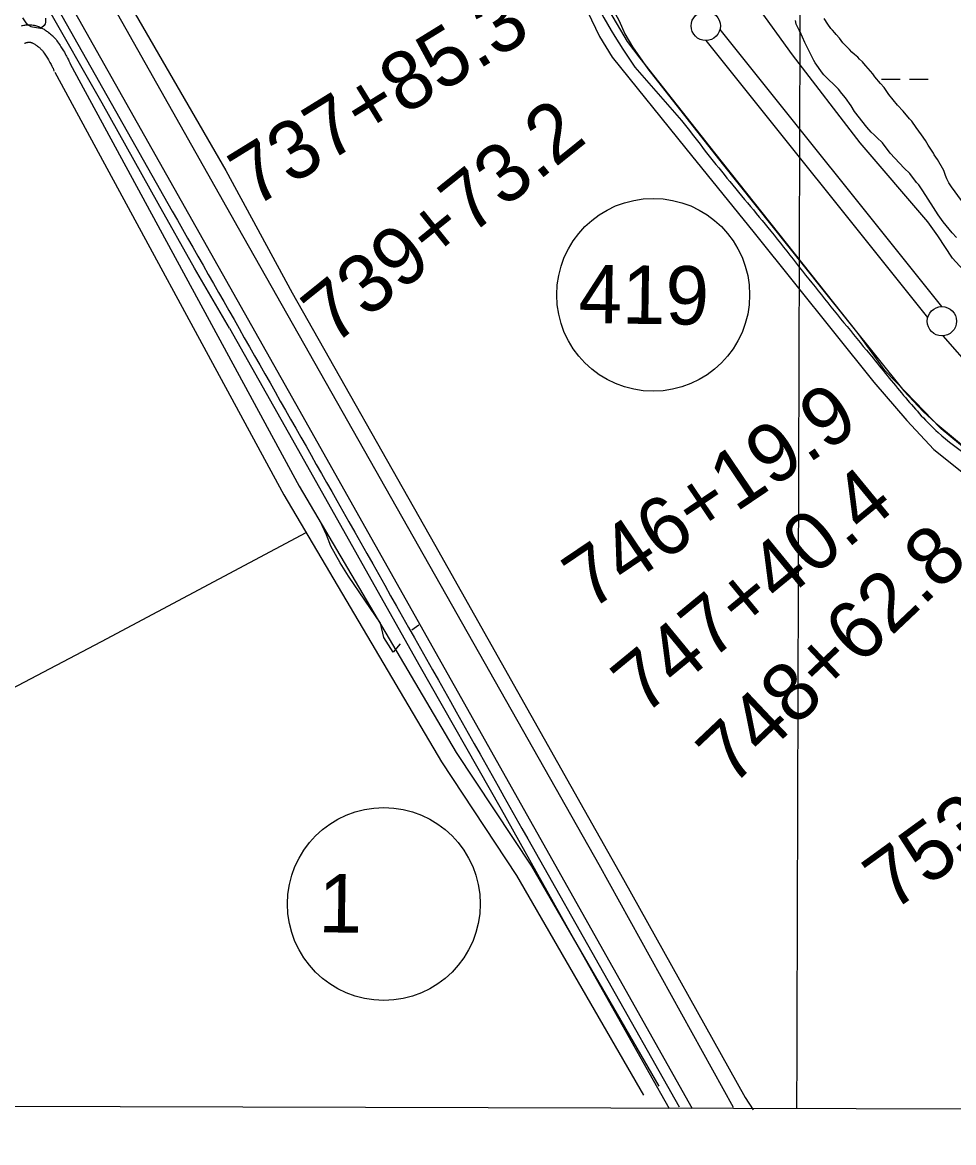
# Model space of a CAD drawing. Extents: x 3161564 to 3199464, y 849354 to 874788.
# Drawn here: x 3174897 to 3176490, y 854733 to 856650 of the extents above; entities that cross this region are included whole.
import ezdxf

# ---------------------------------------------------------------- set-up
doc = ezdxf.new("R2010")
doc.units = 0
for name, color, linetype in [('V-GRID-FRAM', 7, 'Continuous'), ('V-GRID-MAJR', 7, 'Continuous'), ('V-LEVE-TOET', 7, 'Continuous'), ('V-RAIL-TRAK', 7, 'Continuous'), ('V-ROAD-CNTR', 7, 'Continuous'), ('V-ROAD-IDEN', 7, 'Continuous'), ('V-SITE-VEGE', 7, 'Continuous'), ('V-SURV-IDEN', 7, 'Continuous'), ('V-SURV-LINE', 7, 'Continuous'), ('V-TOPO-SHOR', 7, 'Continuous'), ('V-WETL-SWMP', 7, 'Continuous')]:
    doc.layers.add(name, color=color, linetype=linetype)

msp = doc.modelspace()

# ---------------------------------------------------------------- linework, layer by layer
at = {"layer": 'V-GRID-FRAM'}
msp.add_lwpolyline([(3165819.2, 873007.6), (3197186.7, 872920.9), (3197144.3, 854733.3), (3165761, 854820), (3165819.2, 873007.6)], dxfattribs=at)
at = {"layer": 'V-GRID-MAJR'}
msp.add_spline([(3176222.1, 854791.1), (3176239.8, 860850.6), (3176257.4, 866913.1), (3176275, 872975.6), (3176275, 872978.7)], degree=3, dxfattribs=at)
at = {"layer": 'V-LEVE-TOET'}
for points in [[(3175786.4, 856940.1), (3175817, 856865.7), (3175881.8, 856720.1), (3175917.9, 856652.7), (3175928, 856630.6), (3175941.1, 856608.3), (3175952.6, 856590.9), (3175966.9, 856570.3), (3176094.6, 856408.4), (3176264.3, 856195.3), (3176405, 856019.7), (3176438.3, 855984.1), (3176459.7, 855964), (3176530.8, 855905.5), (3176646.6, 855819.6), (3176797.3, 855716.9), (3176885.5, 855658.4), (3176903, 855645.1)], [(3176549.5, 856179.9), (3176488.5, 856246.6), (3176463.5, 856284.7), (3176446.2, 856308.8), (3176330.4, 856443.7), (3176214.7, 856594.7), (3176153.9, 856679), (3176147.6, 856688.4)]]:
    msp.add_lwpolyline(points, dxfattribs=at)
at = {"layer": 'V-RAIL-TRAK'}
for points in [[(3175251.3, 856127.1), (3175191.8, 856229.7), (3175129.5, 856340.3), (3175033.4, 856512), (3174937.4, 856680.8), (3174825.3, 856879.4), (3174712.8, 857077.7), (3174579.2, 857317), (3174454.6, 857538.6), (3174360.6, 857704.4), (3174308.5, 857798.4), (3174259.3, 857884.6), (3174157.4, 858064.1)], [(3175251.3, 856127.1), (3175364.6, 855926.9), (3175575.6, 855551.4), (3175716.1, 855303.6), (3175826.6, 855106.1), (3175968.9, 854853), (3176003.5, 854791.7)]]:
    msp.add_lwpolyline(points, dxfattribs=at)
at = {"layer": 'V-ROAD-CNTR'}
for points in [[(3173790.5, 858913.8), (3174494.5, 857665.3), (3175266.5, 856298.7), (3175883.3, 855209.3)], [(3173833.8, 858663.3), (3175153.4, 856327.2)], [(3174895.3, 856644.1), (3174897.4, 856644.7), (3174899.3, 856645.1), (3174901.2, 856645.5), (3174902.9, 856645.7), (3174904.5, 856645.9), (3174906, 856646), (3174907.5, 856646), (3174908.8, 856646), (3174910.1, 856646), (3174911.3, 856646), (3174913.4, 856645.8), (3174915.4, 856645.5), (3174917.1, 856645.2), (3174918.5, 856644.9), (3174919.8, 856644.6), (3174921, 856644.3), (3174922.9, 856643.7), (3174924.3, 856643.2), (3174925.5, 856642.8), (3174927, 856642.1), (3174928.5, 856641.3), (3174930.6, 856640.2), (3174932.4, 856639.2), (3174934.1, 856638.2), (3174935.7, 856637.2), (3174937.2, 856636.2), (3174938.6, 856635.2), (3174939.9, 856634.3), (3174941.2, 856633.4), (3174943.3, 856631.7), (3174945.2, 856630.1), (3174946.9, 856628.7), (3174948.3, 856627.4), (3174949.5, 856626.2), (3174950.6, 856625.1), (3174952.4, 856623.2), (3174953.7, 856621.7), (3174954.7, 856620.5), (3174956, 856618.7), (3174957.3, 856616.9), (3174959, 856614.5), (3174960.5, 856612.4), (3174961.8, 856610.3), (3174963.1, 856608.4), (3174965.4, 856604.8), (3174967.4, 856601.6), (3174969, 856598.8), (3174970.5, 856596.3), (3174971.7, 856594.1), (3174972.8, 856592.1), (3174974.5, 856588.7), (3174975.8, 856586), (3174976.8, 856584), (3174978.1, 856581), (3174979.4, 856578)], [(3174900.6, 856613.9), (3174901.1, 856614.2), (3174901.5, 856614.4), (3174901.8, 856614.6), (3174902.1, 856614.7), (3174902.4, 856614.9), (3174902.8, 856615), (3174903.1, 856615.1), (3174903.9, 856615.4), (3174904.6, 856615.6), (3174905.2, 856615.7), (3174905.9, 856615.8), (3174906.5, 856615.9), (3174907.1, 856616), (3174907.6, 856616), (3174908.2, 856616), (3174908.7, 856616), (3174909.1, 856616), (3174909.4, 856616), (3174910.3, 856615.9), (3174911, 856615.9), (3174911.5, 856615.8), (3174912, 856615.7), (3174912.4, 856615.6), (3174912.6, 856615.5), (3174913.3, 856615.3), (3174913.7, 856615.2), (3174913.9, 856615.1), (3174914.3, 856614.9), (3174914.7, 856614.7), (3174916.1, 856614), (3174917.3, 856613.2), (3174918.5, 856612.5), (3174919.6, 856611.9), (3174920.6, 856611.2), (3174921.5, 856610.6), (3174922.4, 856610), (3174923.1, 856609.5), (3174924.6, 856608.3), (3174925.7, 856607.3), (3174926.8, 856606.4), (3174927.6, 856605.7), (3174928.3, 856604.9), (3174928.9, 856604.4), (3174930, 856603.2), (3174930.8, 856602.3), (3174931.3, 856601.7), (3174932.1, 856600.6), (3174932.9, 856599.5), (3174934.3, 856597.5), (3174935.6, 856595.6), (3174936.8, 856593.7), (3174937.9, 856592.1), (3174940, 856588.9), (3174941.7, 856586.1), (3174943.1, 856583.7), (3174944.3, 856581.6), (3174945.3, 856579.7), (3174946.2, 856578.1), (3174947.7, 856575.2), (3174948.7, 856573.1), (3174949.5, 856571.5), (3174950.6, 856569), (3174951.7, 856566.3)], [(3174978.7, 856579.3), (3175370.5, 855856.3), (3175639.5, 855400.5), (3175768.1, 855206.3), (3175985.8, 854829.6)], [(3175945.1, 856573.3), (3176024.8, 856482.2)], [(3174952.4, 856565), (3175344.3, 855841.6), (3175614.1, 855384.6), (3175742.6, 855190.5), (3175959.9, 854814.6)], [(3175761.8, 855252.9), (3176020.9, 854794.3)], [(3175883.3, 855209.3), (3176113.1, 854794)]]:
    msp.add_lwpolyline(points, dxfattribs=at)
msp.add_arc((3176729.9, 857125.2), 959.4, 203.1534, 215.1169, dxfattribs=at)
for points in [[(3176879.1, 855651.9), (3176902.3, 855659.1), (3176934.1, 855667), (3176983.4, 855657.7), (3177040.7, 855639.1), (3177110.5, 855613.6), (3177170.6, 855601.8), (3177236.8, 855586.9), (3177274.8, 855573.5), (3177317.4, 855579.8), (3177362.6, 855595.7), (3177412, 855643.1), (3177451.7, 855679.2), (3177476.7, 855705.8), (3177478.3, 855737), (3177464.2, 855782.3), (3177430.8, 855833.4), (3177373, 855887.8), (3177287.8, 855954.8), (3177219.8, 855998.4), (3177153, 856039.4), (3177089.3, 856079.2), (3177023.4, 856134.3), (3176966.6, 856207.9), (3176895.2, 856290.1), (3176782.2, 856425.1), (3176693.2, 856545.3), (3176615.2, 856622.6), (3176543.9, 856726.5), (3176474.4, 856784.2), (3176414.4, 856823.6), (3176395.9, 856828), (3176350.8, 856806.2), (3176279.1, 856754.7), (3176211.6, 856707.4), (3176172.3, 856696.1), (3176141.1, 856702), (3176111.7, 856719.6), (3176032.6, 856777.4), (3175933.6, 856857.4), (3175839, 856930.3), (3175807.1, 856951.5), (3175770.1, 856958.7), (3175787.1, 856991.4), (3175795.1, 857040.7), (3175799.5, 857113.7), (3175810.8, 857206.9), (3175813.7, 857287.4), (3175807.8, 857386.8), (3175805.7, 857497.9), (3175801.9, 857543.6), (3175783.5, 857620.5), (3175760.2, 857716.1), (3175755.3, 857765.5), (3175754.5, 857815.6), (3175751.7, 857884.3), (3175756.3, 858015.5), (3175754.9, 858158.6), (3175753.1, 858270.8), (3175748.6, 858321.7), (3175736.5, 858372), (3175677.2, 858555.5), (3175602.2, 858747.1), (3175558.2, 858866.9), (3175502.5, 858986.2), (3175436.3, 859092.6), (3175371.2, 859185.1), (3175300.7, 859261.6), (3175219.1, 859367.2), (3175166.2, 859443.7), (3175175.3, 859507.1), (3175222, 859537.9), (3175285.3, 859568.3), (3175321.2, 859607.5), (3175310.3, 859667.2), (3175262.4, 859798.6), (3175224.6, 859877.9), (3175174.7, 859982), (3175144.8, 860115.4), (3175122.6, 860284.8), (3175088.4, 860568.6), (3175086.3, 860704.5), (3175072.2, 860854.5), (3175052.5, 860999.9), (3175047.5, 861166.8), (3175053.2, 861343.7), (3175066.7, 861550.4), (3175065.5, 861662.5), (3175040.2, 861767.8), (3175017.8, 861884.2), (3175008.4, 862033.9), (3174979.6, 862160.3), (3174952.1, 862274.6), (3174921.6, 862422.8), (3174897, 862525.5), (3174861.7, 862663.2), (3174841.1, 862738)], [(3176024.8, 856482.2), (3176097.6, 856389.7), (3176177.6, 856292.7), (3176264, 856183.7), (3176352.4, 856075.4), (3176408.3, 856007.5), (3176463.7, 855948.5), (3176517.7, 855906.3), (3176602.7, 855849.1)], [(3175153.4, 856327.2), (3175435.1, 855831.8), (3175761.8, 855252.9)]]:
    msp.add_spline(points, degree=3, dxfattribs=at)
at = {"layer": 'V-ROAD-IDEN'}
for centre in [(3175976.3, 856183.9), (3175515.5, 855141.6)]:
    msp.add_circle(centre, 165, dxfattribs=at)
at = {"layer": 'V-SITE-VEGE'}
for p, q in [((3176221.2, 856646.9), (3176219.9, 856653.2)), ((3176226.3, 856636.9), (3176221.2, 856646.9)), ((3176227.6, 856633.8), (3176226.3, 856636.9)), ((3176235.9, 856615.7), (3176227.6, 856633.8)), ((3176251.2, 856585), (3176235.9, 856615.7)), ((3176253.2, 856580.6), (3176251.2, 856585)), ((3176265.9, 856563.2), (3176253.2, 856580.6)), ((3176268.4, 856560.1), (3176265.9, 856563.2)), ((3176293.1, 856535.8), (3176268.4, 856560.1)), ((3176298.8, 856528.3), (3176293.1, 856535.8)), ((3176305.1, 856520.8), (3176298.8, 856528.3)), ((3176315.3, 856507.1), (3176305.1, 856520.8)), ((3176321, 856497.7), (3176315.3, 856507.1)), ((3176341.9, 856470.9), (3176321, 856497.7)), ((3176349.5, 856462.2), (3176341.9, 856470.9)), ((3176354.6, 856457.8), (3176349.5, 856462.2)), ((3176359, 856452.9), (3176354.6, 856457.8)), ((3176368.5, 856444.1), (3176359, 856452.9)), ((3176381.8, 856426.1), (3176368.5, 856444.1)), ((3176405.9, 856400.5), (3176381.8, 856426.1)), ((3176415.4, 856391.2), (3176405.9, 856400.5)), ((3176426.8, 856376.2), (3176415.4, 856391.2)), ((3176430.6, 856371.8), (3176426.8, 856376.2)), ((3176437.6, 856361.9), (3176430.6, 856371.8)), ((3176456, 856333.1), (3176437.6, 856361.9)), ((3176463.6, 856320.7), (3176456, 856333.1)), ((3176472.5, 856308.8), (3176463.6, 856320.7)), ((3176487.7, 856290.1), (3176472.5, 856308.8)), ((3176495.3, 856282), (3176487.7, 856290.1))]:
    msp.add_line(p, q, dxfattribs=at)
msp.add_lwpolyline([(3174936.5, 856657), (3174936.8, 856649.9), (3174936, 856647.7), (3174934.5, 856644.8), (3174930, 856640.8), (3174928.1, 856639.7), (3174914.4, 856641.8), (3174912.2, 856642.5), (3174908.2, 856644.8), (3174906, 856646.3), (3174903.4, 856649), (3174898, 856657.6)], dxfattribs=at)
at = {"layer": 'V-SURV-LINE'}
for points in [[(3176090.5, 856637.6), (3176469.5, 856163.7)], [(3176446.1, 856145), (3176067.1, 856618.9)], [(3176525.6, 856053.5), (3176472.3, 856113.8)]]:
    msp.add_lwpolyline(points, dxfattribs=at)
for centre in [(3176066.3, 856643.9), (3176470.3, 856138.7)]:
    msp.add_circle(centre, 25, dxfattribs=at)
at = {"layer": 'V-TOPO-SHOR'}
msp.add_line((3175575.6, 855618.8), (3175563.1, 855609.9), dxfattribs=at)
for points in [[(3174563.5, 857416.9), (3175364.1, 855997.8), (3176042.8, 854791.6)], [(3175723, 856910.2), (3175756.8, 856917.3), (3175767.4, 856912), (3175817.2, 856773.4), (3175831.4, 856737.9), (3175870.5, 856654.4), (3175884.7, 856626), (3175906, 856590.5), (3176032.1, 856434.1), (3176149.3, 856290.2), (3176353.6, 856034.5), (3176410.5, 855968.7), (3176456.7, 855919), (3176509.9, 855876.4), (3176705.3, 855744.9), (3176868.8, 855633), (3176902.5, 855606.3), (3176939.8, 855581.5), (3176975.4, 855547.7), (3177012.7, 855498), (3177209.8, 855240.4), (3177311.1, 855116.1), (3177568.7, 854785.7)], [(3176886.5, 855661.4), (3176719.6, 855780.4), (3176518.8, 855913.7), (3176469.1, 855954.5), (3176424.7, 856000.7), (3176373.2, 856054), (3176327, 856117.9), (3176081.8, 856427), (3175953.9, 856588.7), (3175932.6, 856617.1), (3175902.4, 856668.6), (3175874, 856727.2), (3175799.4, 856920.9)], [(3175087.1, 856689.9), (3175083.5, 856682.8), (3175083.5, 856675.7), (3175245.2, 856396.8), (3175358.9, 856187.2), (3175602.2, 855757.3), (3175858, 855302.6), (3175925.5, 855183.6), (3176133.4, 854810.5), (3176147.6, 854789.2)], [(3175543.6, 855586.8), (3175531.2, 855572.6), (3175515.2, 855597.5), (3175509.9, 855622.3), (3175483.2, 855661.4), (3175454.8, 855702.3), (3175440.6, 855725.4), (3175424.6, 855753.8), (3175417.5, 855773.3), (3175406.8, 855796.4)], [(3175382, 855776.9), (3175032, 855590.4), (3174436.9, 855277.7), (3173767.2, 854917.1), (3173539.9, 854798.1)]]:
    msp.add_lwpolyline(points, dxfattribs=at)
at = {"layer": 'V-WETL-SWMP'}
for p, q in [((3176366.8, 856553.1), (3176398.8, 856553.1)), ((3176414.8, 856553.1), (3176446.8, 856553.1))]:
    msp.add_line(p, q, dxfattribs=at)
msp.add_lwpolyline([(3176503.7, 856345.1), (3176486.6, 856368.6), (3176482, 856375.3), (3176478.6, 856382.1), (3176476.6, 856388), (3176473.4, 856396.4), (3176462.5, 856415.2), (3176457.1, 856423.4), (3176455.7, 856426.2), (3176446.8, 856439.9), (3176442, 856448.1), (3176435.4, 856457.9), (3176426, 856470.2), (3176418.6, 856480.9), (3176415.1, 856485.1), (3176403.8, 856497.9), (3176394.1, 856508.3), (3176379.3, 856526.8), (3176371.3, 856538.6), (3176365, 856545.6), (3176355.6, 856557.1), (3176351.9, 856562.1), (3176340.2, 856575.8), (3176336.8, 856579.5), (3176334.3, 856582.6), (3176329.4, 856587), (3176326.6, 856590.4), (3176320.9, 856595.1), (3176316.4, 856599.3), (3176312.4, 856603.8), (3176309.2, 856606.6), (3176301, 856615.3), (3176295, 856622.8), (3176289.6, 856629.3), (3176286.8, 856632.4), (3176283.3, 856636.6), (3176280.5, 856639.6), (3176275.1, 856647.2), (3176269.1, 856656.8)], dxfattribs=at)

# ---------------------------------------------------------------- texts
at = {"layer": 'V-ROAD-IDEN'}
for s, p in [('419', (3175848, 856135.7)), (' 1 ', (3175366, 855093.8))]:
    msp.add_text(s, height=100, rotation=359.1826, dxfattribs=at).set_placement(p)
at = {"layer": 'V-SURV-IDEN'}
for s, rotation, p in [('737+85.3', 31.6583, (3175293.2, 856331.9)), ('739+73.2', 38.8164, (3175428.6, 856095.5)), ('746+19.9', 34.0075, (3175867.8, 855642.4)), ('747+40.4', 39.377, (3175959.5, 855462.4)), ('748+62.8', 43.4031, (3176110.6, 855341)), ('753+67.3', 35.9596, (3176385.1, 855126.9))]:
    msp.add_text(s, height=100, rotation=rotation, dxfattribs=at).set_placement(p)

doc.saveas('drawing.dxf')
